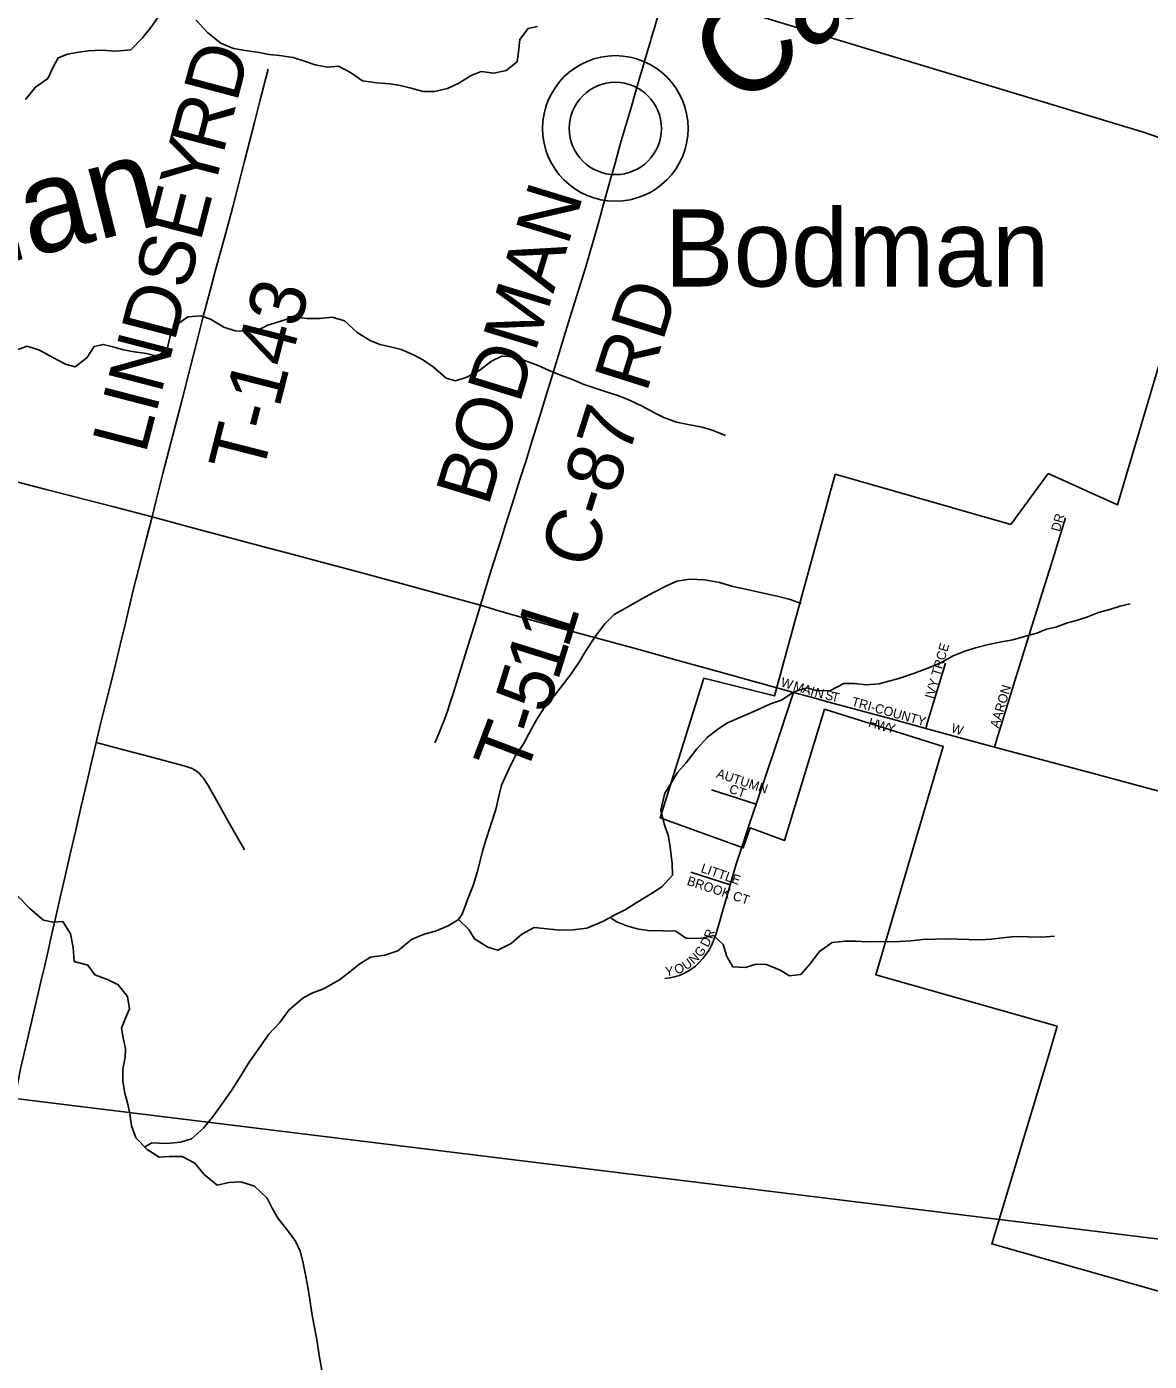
# Model space of a CAD drawing. Extents: x 1451455 to 1749751, y 218250 to 574981.
# Drawn here: x 1548942 to 1555003, y 377133 to 384334 of the extents above; entities that cross this region are included whole.
import ezdxf

# ---------------------------------------------------------------- set-up
doc = ezdxf.new("R2010")
doc.units = 0
for name, color, linetype in [('GM_X_City_Street', 7, 'Continuous'), ('GM_X_City_Street_Text', 7, 'Continuous'), ('GM_X_Corporation', 7, 'Continuous'), ('GM_X_County_Road', 7, 'Continuous'), ('GM_X_County_Road_Text', 7, 'Continuous'), ('GM_X_Minor_River', 7, 'Continuous'), ('GM_X_Minor_River_Text', 7, 'Continuous'), ('GM_X_Township', 7, 'Continuous'), ('GM_X_Township_Road', 7, 'Continuous'), ('GM_X_Township_Road_Text', 7, 'Continuous'), ('GM_X_Unincorporated', 7, 'Continuous'), ('GM_X_Unincorporated_Location', 7, 'Continuous'), ('GM_X_Unincorporated_Text', 7, 'Continuous')]:
    doc.layers.add(name, color=color, linetype=linetype)

msp = doc.modelspace()

# ---------------------------------------------------------------- linework, layer by layer
at = {"layer": 'GM_X_City_Street'}
for points in [[(1554166.7, 380447.5), (1554179.6, 380489.4), (1554284.1, 380828.2), (1554395.8, 381185.5), (1554491.1, 381489.4), (1554551.4, 381683.8)], [(1553796, 380548.4), (1553806.3, 380582.5), (1553902.9, 380900.9)], [(1552880.1, 380139.6), (1552986.7, 380454.4), (1553071.4, 380709.9), (1553082.2, 380742.4)], [(1552998.9, 380765.3), (1553082.2, 380742.4)], [(1553082.2, 380742.4), (1553190.9, 380712.6), (1553273.4, 380690.5)], [(1553273.4, 380690.5), (1553610.1, 380599.5), (1553796, 380548.4)], [(1553796, 380548.4), (1553914.5, 380515.8)], [(1553914.5, 380515.8), (1554166.7, 380447.5)], [(1554166.7, 380447.5), (1554281.6, 380416.4), (1554674.9, 380312), (1555014, 380220.8), (1555340.6, 380133.9), (1555752.3, 380022.3), (1556024.8, 379949.2), (1556345.2, 379864.6), (1556783.2, 379749.6), (1557255.7, 379624.2), (1557327.8, 379605.5)], [(1552638.7, 380217.3), (1552880.1, 380139.6)], [(1552739.5, 379704.3), (1552772.8, 379816.7), (1552867.8, 380103.1), (1552880.1, 380139.6)], [(1552527.5, 379772.3), (1552739.5, 379704.3)], [(1552386.5, 379198.5), (1552414.5, 379202.5), (1552438.8, 379207.6), (1552464.3, 379215.4), (1552489, 379225.6), (1552512.7, 379237.8), (1552532.7, 379250.2), (1552553, 379266.3), (1552570.5, 379282.9), (1552592.8, 379307.5), (1552609.3, 379328.4), (1552624, 379350.6), (1552636.9, 379373.9), (1552647.9, 379398.2), (1552663.5, 379441.8), (1552680.9, 379498.3), (1552739.5, 379704.3)]]:
    msp.add_lwpolyline(points, dxfattribs=at)
at = {"layer": 'GM_X_Corporation'}
msp.add_lwpolyline([(1556769.2, 377025.2), (1554152.6, 377767.2), (1554462.1, 378791.9), (1554505.8, 378941.3), (1553525.6, 379218.4), (1553890.2, 380450.2), (1553249.6, 380651.3), (1553033.4, 379944.2), (1552847.3, 380011.9), (1552809.8, 379903.1), (1552361.5, 380066.1), (1552597.5, 380818.8), (1552979, 380723.5), (1553307.5, 381919.8), (1554254.7, 381648.7), (1554457, 381923), (1554831.3, 381754.3), (1555142.1, 382802.8), (1555148.9, 382906.2), (1555364.8, 383628.4), (1554977.1, 383762.8), (1552378, 384550.2)], dxfattribs=at)
at = {"layer": 'GM_X_County_Road'}
for points in [[(1552330.9, 384328.4), (1552342.3, 384365.7), (1552365.7, 384441.8), (1552384.3, 384502.4), (1552399.3, 384551.5)], [(1552309.7, 384256.7), (1552313.8, 384270.4), (1552323, 384301.8), (1552330.9, 384328.4)], [(1552238.4, 384013.3), (1552251, 384056.3), (1552264.7, 384102.8), (1552279.6, 384153.2), (1552309.7, 384256.7)], [(1551998.4, 383169.2), (1552018, 383238.7), (1552039.9, 383316.5), (1552051.5, 383357.7), (1552090.8, 383498.4), (1552118.7, 383597.8), (1552151.7, 383718.2), (1552202.8, 383891.8), (1552238.4, 384013.3)], [(1551392.5, 381212.5), (1551403.6, 381248.6), (1551452.2, 381406.8), (1551482.7, 381503.4), (1551503.6, 381569.5), (1551527.8, 381646), (1551563.1, 381757.6), (1551605.1, 381890.7), (1551636.2, 381988.8), (1551671.6, 382100.9), (1551712.8, 382232.4), (1551743.7, 382334.6), (1551780.6, 382456.2), (1551836.5, 382639.4), (1551860.7, 382717.5), (1551883.8, 382792.1), (1551958.2, 383033.7), (1551998.4, 383169.2)], [(1546212.7, 382583.5), (1546381.7, 382537.7), (1546591.3, 382481.3), (1546706.3, 382450), (1546833.9, 382415.2), (1547071.3, 382352.8), (1547301.2, 382291.3), (1547585.2, 382216.1), (1547763.1, 382169.9), (1547987.1, 382111.7), (1548395.3, 382006.2), (1548608.3, 381951.1), (1548873.9, 381882.5), (1549046.7, 381837.9), (1549412.2, 381743.5), (1549618.6, 381690.2)], [(1549317, 380471.5), (1549340.9, 380573.5), (1549413.3, 380861.9), (1549446.4, 380998.9), (1549474.8, 381115.5), (1549517.3, 381293.6), (1549588.9, 381573.8), (1549618.6, 381690.2)], [(1549618.6, 381690.2), (1549817.3, 381636.4)], [(1549817.3, 381636.4), (1549945.6, 381601.6), (1550222.8, 381528.8), (1550379.8, 381486.7), (1550493.2, 381456.6), (1550723.9, 381394.3), (1550923.7, 381340.2), (1551187.5, 381269.2), (1551392.5, 381212.5)], [(1551392.5, 381212.5), (1551497, 381181.4), (1551835, 381085), (1552253.3, 380971.4), (1552472, 380911.6), (1552622.1, 380869.9)], [(1552622.1, 380869.9), (1552926.3, 380785.2), (1552998.9, 380765.3)], [(1548873.5, 378545.7), (1548879.2, 378569.3), (1548887.8, 378608.4), (1548897.9, 378654.2), (1548908.6, 378711.8), (1548922.1, 378772.3), (1548936.7, 378833.3), (1548958.7, 378925.8), (1548974.5, 378994.8), (1548988.8, 379056.9), (1549022.5, 379196.3), (1549040.4, 379268.8), (1549057.9, 379348.9), (1549072.7, 379416.2), (1549100.4, 379540), (1549121.8, 379635.1), (1549147.3, 379744.1), (1549180.4, 379885.5), (1549206.4, 379999), (1549236.1, 380128.4), (1549268.1, 380264.2), (1549292.4, 380367), (1549317, 380471.5)]]:
    msp.add_lwpolyline(points, dxfattribs=at)
at = {"layer": 'GM_X_Minor_River'}
for points in [[(1548935.8, 383941.3), (1548988.9, 384008.5), (1549055.6, 384055.5), (1549082.5, 384113.1), (1549111.3, 384166.6), (1549161.6, 384185.9), (1549223.7, 384196.9), (1549275.8, 384204), (1549347.7, 384206.9), (1549423.5, 384201.7), (1549503.6, 384210.4), (1549566.5, 384273.5), (1549611.4, 384330.8), (1549652.3, 384386.2)], [(1549855.8, 384370.9), (1549920.6, 384301.9), (1549989.5, 384244.8), (1550059, 384217.6), (1550120.7, 384206.7), (1550196.5, 384195.5), (1550250.2, 384184.6), (1550306.1, 384179.7), (1550379.8, 384168.6), (1550447.4, 384147.5), (1550499, 384128.7), (1550564.7, 384115.6), (1550624.7, 384120.7), (1550690.1, 384087.6), (1550755.2, 384042.6), (1550833, 384031.4), (1550902.8, 384026.2), (1550958.6, 384017.4), (1551010.3, 384004.5), (1551081.9, 383985.4), (1551143.8, 383984.4), (1551214, 384001.3), (1551274.4, 384030.4), (1551341, 384071.4), (1551395.3, 384092.5), (1551463.1, 384083.5), (1551531.2, 384098.4), (1551590, 384145.5), (1551596.8, 384199.4), (1551603.9, 384265.3), (1551648.8, 384324.6), (1551699, 384335.8)], [(1548879.5, 382587.6), (1548943.8, 382610.6), (1549011.4, 382589.5), (1549082.6, 382550.3), (1549151.9, 382513.2), (1549203.6, 382498.4), (1549266.4, 382547.4), (1549305.3, 382608.8), (1549355.4, 382620.1), (1549413.1, 382605.1), (1549464.8, 382590.3), (1549522.6, 382579.4), (1549588.3, 382570.3), (1549646, 382557.4), (1549700.6, 382594.6), (1549715.7, 382664.4), (1549756.8, 382729.8), (1549811.3, 382768.9), (1549881.3, 382773.8), (1549935, 382757), (1550006.2, 382713.8), (1550067.8, 382692.8), (1550123.7, 382691.9), (1550175.6, 382689.1), (1550244, 382724), (1550314.3, 382744.9), (1550386.6, 382769.8), (1550454.4, 382760.7), (1550524.3, 382759.6), (1550590.3, 382766.6), (1550657.9, 382747.5), (1550726.8, 382684.4), (1550796, 382641.3), (1550847.6, 382620.5), (1550905.3, 382607.5), (1550963, 382592.6), (1551030.4, 382563.5), (1551083.9, 382534.7), (1551137.2, 382499.8), (1551206.1, 382438.7), (1551257.8, 382423.9), (1551318.1, 382443), (1551388.6, 382481.9), (1551451.4, 382528.9), (1551507.7, 382556), (1551577.6, 382552.9), (1551649.1, 382525.8), (1551702.7, 382506.9), (1551762.2, 382480), (1551823.7, 382455), (1551889.2, 382430), (1551946.7, 382405.1), (1552000.4, 382388.2), (1552065.9, 382365.2), (1552133.5, 382344.1), (1552193, 382321.2), (1552268.4, 382286), (1552323.8, 382255.1), (1552381.3, 382226.2), (1552450.8, 382201.1), (1552522.4, 382185.9), (1552588.1, 382172.9), (1552647.8, 382156), (1552715.3, 382128.9)], [(1551273.7, 379518), (1551292.1, 379545.7), (1551323.4, 379629.2), (1551352.6, 379700.8), (1551373.7, 379770.5), (1551390.8, 379834.3), (1551403.6, 379886.1), (1551422.6, 379949.9), (1551445.8, 380023.5), (1551475.2, 380111.1), (1551490.4, 380183), (1551505.4, 380242.8), (1551546.8, 380332.2), (1551579.9, 380397.7), (1551624.9, 380465), (1551664.1, 380538.4), (1551695, 380594), (1551736, 380659.4), (1551791.1, 380726.5), (1551833.9, 380781.9), (1551880.9, 380843.2), (1551925.9, 380908.5), (1551960.8, 380966), (1552012.1, 381045.3), (1552063.2, 381112.5), (1552113.9, 381163.7), (1552178.5, 381198.8), (1552251, 381239.6), (1552321.7, 381280.6), (1552396.2, 381317.4), (1552452.5, 381342.6), (1552520.6, 381353.5), (1552602.5, 381350.2), (1552682.2, 381335), (1552753.7, 381313.8), (1552823.4, 381298.7), (1552887.1, 381285.7), (1552942.8, 381272.9), (1552994.6, 381262), (1553064.2, 381243), (1553123.8, 381222)], [(1549578.5, 378289.1), (1549617.8, 378311.5), (1549695.7, 378308.2), (1549771.7, 378315), (1549831.9, 378334.1), (1549896.8, 378391.1), (1549949.8, 378458.3), (1550005, 378533.4), (1550047.9, 378594.8), (1550097.2, 378674.1), (1550142.3, 378747.4), (1550191.4, 378816.6), (1550248.7, 378897.8), (1550307.7, 378960.9), (1550356.7, 379028.2), (1550433.7, 379095), (1550486.1, 379122.2), (1550544.4, 379143.3), (1550631.1, 379191.9), (1550687.7, 379237), (1550740.4, 379278.2), (1550798.9, 379313.3), (1550874.9, 379324.1), (1550945.3, 379349), (1551020.2, 379409.9), (1551088.6, 379438.8), (1551148.8, 379453.9), (1551221.2, 379484.8), (1551273.7, 379518), (1551328.7, 379463.1), (1551359.8, 379412.5), (1551431, 379367.4), (1551484.7, 379352.5), (1551557.2, 379387.4), (1551615.9, 379438.5), (1551682.4, 379473.5), (1551734.3, 379468.7), (1551820, 379459.3), (1551892, 379462.2), (1551966, 379471), (1552056.6, 379507.6), (1552121.1, 379544.6), (1552173.4, 379569.8), (1552232, 379606.9), (1552310.7, 379653.7), (1552371.3, 379692.8), (1552428.2, 379756), (1552427.3, 379820), (1552416.8, 379908.2), (1552407.7, 379964.4), (1552382.9, 380032.8), (1552366.1, 380107.2), (1552387.6, 380198.9), (1552422.6, 380256.4), (1552455.4, 380309.9), (1552500.2, 380361.2), (1552559.4, 380438.3), (1552616.4, 380499.5), (1552671, 380542.7), (1552721.5, 380575.9), (1552796, 380608.8), (1552854.3, 380633.8), (1552906.7, 380657), (1552957, 380680.3), (1553017.3, 380701.4), (1553084, 380746.3), (1553154.2, 380767.3), (1553205.9, 380752.5), (1553277.8, 380751.3), (1553354.4, 380790.2), (1553412.4, 380791.3), (1553472.2, 380784.3), (1553544.2, 380789.2), (1553596.4, 380802.4), (1553656.6, 380819.5), (1553734.9, 380846.3), (1553815.4, 380877.1), (1553875.7, 380902.2), (1553944.3, 380939.1), (1554006.6, 380964.2), (1554064.9, 380983.3), (1554135.1, 381000.2), (1554205.3, 381015.2), (1554265.4, 381026.2), (1554333.7, 381045.2), (1554395.9, 381062.3), (1554448.2, 381083.5), (1554498.3, 381094.7), (1554560.7, 381117.8), (1554614.9, 381133), (1554665.1, 381148.2), (1554729.5, 381173.2), (1554795.7, 381192.2), (1554845.9, 381207.5), (1554900.1, 381220.6)], [(1548892.8, 379645.8), (1548959.6, 379574.6), (1549032.5, 379513.5), (1549084.2, 379502.6), (1549136.2, 379505.8), (1549179, 379439.1), (1549191.8, 379366.8), (1549198.6, 379290.7), (1549272.1, 379271.5), (1549309.2, 379218.9), (1549380.7, 379191.7), (1549436.2, 379164.8), (1549485.1, 379102), (1549496, 379035.8), (1549475.1, 378984.1), (1549454.3, 378930.4), (1549463.4, 378878.2), (1549474.4, 378822), (1549473.6, 378772), (1549460.6, 378710.2), (1549461.5, 378644.1), (1549472.4, 378577.9), (1549485.6, 378527.7), (1549498.6, 378471.4), (1549507.5, 378403.3), (1549530.4, 378338.9), (1549591.3, 378275.9), (1549656.5, 378234.8), (1549710.5, 378237.9), (1549780.4, 378238.8), (1549849.7, 378201.7), (1549898.7, 378142.9), (1549969.6, 378083.7), (1550033.8, 378098.7), (1550097.7, 378101.7), (1550171.2, 378078.5), (1550240.1, 378013.4), (1550269.1, 377956.9), (1550300.2, 377904.4), (1550351, 377837.5), (1550392.1, 377784.8), (1550419.1, 377728.4), (1550432.2, 377672.1), (1550448.8, 377591.8), (1550459.9, 377533.6), (1550470.7, 377467.4), (1550481.5, 377393.2), (1550492.5, 377333), (1550509.1, 377250.7), (1550521.7, 377164.4), (1550534.4, 377086.2)], [(1552092.3, 379528.1), (1552128.4, 379504.5), (1552182, 379483.6), (1552237.7, 379466.8), (1552295.4, 379457.9), (1552379.3, 379456.5), (1552447.2, 379453.5), (1552504.5, 379414.5), (1552584.4, 379417.3), (1552650.6, 379430.3), (1552701.7, 379381.5), (1552722.6, 379317.1), (1552753.7, 379262.6), (1552823.5, 379257.5), (1552879.8, 379276.6), (1552935.7, 379273.7), (1553009.1, 379244.6), (1553060.5, 379213.7), (1553120.6, 379220.8), (1553169.5, 379276.1), (1553222.6, 379345.3), (1553291.3, 379392.3), (1553361.3, 379401.2), (1553417.3, 379400.3), (1553479.1, 379397.4), (1553537.1, 379398.5), (1553591, 379397.6), (1553655, 379398.6), (1553715, 379401.7), (1553781, 379408.7), (1553849, 379411.6), (1553909, 379412.7), (1553968.9, 379411.8), (1554028.8, 379408.9), (1554088.7, 379408), (1554150.7, 379411), (1554210.8, 379418.1), (1554278.8, 379425), (1554422.7, 379422.8), (1554490.7, 379427.8)]]:
    msp.add_lwpolyline(points, dxfattribs=at)
at = {"layer": 'GM_X_Township'}
for points in [[(1560610.7, 396563.8), (1560083.8, 391183.3), (1560020.7, 390538.7), (1559582.3, 385863.6), (1559460, 384557.6), (1559442.3, 384369.1), (1559324.4, 383579.2), (1559200.4, 380762.2), (1558887.7, 378455.9), (1558782.7, 377336.1), (1558546.6, 377365), (1556931.9, 377563.1), (1548864.9, 378552.6), (1543530.3, 379207), (1540005.4, 379639.4), (1537304.8, 379989.6), (1537139.1, 380008.6), (1537157.3, 380191.1), (1537668.2, 384165.1), (1538304.6, 389185.1), (1538423.2, 390125.7), (1538437.6, 390209.5), (1538810.1, 393176.3), (1539082.9, 395731.5)], [(1564834.8, 376599), (1558782.7, 377336.1), (1558546.6, 377365), (1556931.9, 377563.1), (1548864.9, 378552.6), (1543530.3, 379207), (1540005.4, 379639.4), (1537304.8, 379989.6), (1537139.1, 380008.6), (1536205.4, 372784.7), (1535397.4, 366215.7), (1534972, 363185.5), (1534842.5, 361982.9), (1536828.8, 361723.6), (1542981.2, 360926.3), (1547068.8, 360384.5), (1549821.1, 359954.5), (1552783.2, 359472.3), (1557653, 358922.7), (1558521.9, 358823.9), (1560898.8, 358553.6)]]:
    msp.add_lwpolyline(points, dxfattribs=at)
at = {"layer": 'GM_X_Township_Road'}
for points in [[(1549618.6, 381690.2), (1549640.7, 381780.3), (1549677.5, 381923.5), (1549741.5, 382172.3), (1549781.1, 382322.5), (1549816, 382458.3), (1549866.8, 382663.1), (1549893.2, 382763.8), (1549932.3, 382911.4), (1549958.3, 383007.9), (1549986.6, 383112.9), (1550009.4, 383196), (1550055.1, 383363), (1550117.6, 383609.4), (1550170.9, 383818.2), (1550200.5, 383932.2), (1550245.6, 384105.8)], [(1551144.7, 380470.4), (1551153.6, 380491.1), (1551174.5, 380539.3), (1551197.5, 380597.1), (1551215.3, 380646.5), (1551228.6, 380688.6), (1551239.9, 380724.7), (1551316.2, 380968.2), (1551366.4, 381128.4), (1551392.5, 381212.5)], [(1549317, 380471.5), (1549478.3, 380429.8), (1549602.4, 380397), (1549797.4, 380344.7), (1549814.2, 380339.4), (1549824, 380335.9), (1549835.5, 380331.4), (1549847.9, 380324.3), (1549859.6, 380316.4), (1549872.4, 380306.3), (1549888.1, 380289.6), (1549895, 380280.8), (1549902.1, 380271.3), (1549921.5, 380240.8), (1549968.4, 380157.7), (1550013.6, 380077.1), (1550062.8, 379990), (1550108.1, 379909.9), (1550117.3, 379893.6)]]:
    msp.add_lwpolyline(points, dxfattribs=at)
at = {"layer": 'GM_X_Unincorporated'}
for radius in [392.8, 249]:
    msp.add_circle((1552120, 383785.3), radius, dxfattribs=at)
at = {"layer": 'GM_X_Unincorporated_Location'}
msp.add_line((1552120, 383785.3), (1552120, 383785.3), dxfattribs=at)

# ---------------------------------------------------------------- texts
at = {"layer": 'GM_X_City_Street_Text'}
for s, rotation, p in [('DR', 74.47964, (1554519.7, 381606.5)), ('IVY TRCE', 73.81115, (1553837.7, 380704.6)), ('W', 342.83052, (1553009.1, 380777)), ('M', 342.81912, (1553076.3, 380756.2)), ('A', 342.82563, (1553126.8, 380740.6)), ('I', 343.61843, (1553169.6, 380727.4)), ('N', 345.69681, (1553192.6, 380720.7)), ('S', 346.43094, (1553248.7, 380706.6)), ('T', 346.4294, (1553283, 380698.3)), ('TRI-COUNTY', 344.33275, (1553391.7, 380671.5)), ('AARON', 73.41302, (1554189.7, 380546.3)), ('H', 343.7634, (1553482.3, 380558.9)), ('W', 344.19321, (1553525, 380546.5)), ('Y', 346.09773, (1553581.7, 380530.5)), ('W', 341.55959, (1553928.9, 380530.5)), ('AUTUMN', 341.86063, (1552661.9, 380284.8)), ('CT', 340.55862, (1552730, 380202.2)), ('LITTLE', 341.1755, (1552578.1, 379773.7)), ('BROOK CT', 341.82233, (1552502.8, 379705.2)), ('D', 62.26905, (1552619.7, 379363.6)), ('R', 69.65924, (1552643, 379409)), ('G', 53.32889, (1552582.1, 379309.8)), ('O', 22.37755, (1552450.4, 379219.6)), ('U', 35.02068, (1552501.7, 379242.1)), ('N', 43.48639, (1552543.9, 379272.5)), ('Y', 6.13141, (1552391.7, 379211.1))]:
    msp.add_text(s, height=50, rotation=rotation, dxfattribs=at).set_placement(p)
at = {"layer": 'GM_X_County_Road_Text'}
for s, rotation, p in [('BODMAN', 72.99628, (1551432.8, 381740.4)), ('RD', 72.49829, (1552287.7, 382353.9)), ('C-87', 72.30853, (1551993.8, 381397.5))]:
    msp.add_text(s, height=300, rotation=rotation, dxfattribs=at).set_placement(p)
at = {"layer": 'GM_X_Minor_River_Text'}
for s, height, rotation, p in [('Camp', 500.24, 38.98904, (1552792.1, 383883.4)), ('Indian', 500.08, 14.07099, (1547917.3, 382828.9))]:
    msp.add_text(s, height=height, rotation=rotation, dxfattribs=at).set_placement(p)
at = {"layer": 'GM_X_Township_Road_Text'}
for s, rotation, p in [('RD', 75.1311, (1550001.3, 383639.7)), ('LINDSEY', 75.46568, (1549582.8, 382023.6)), ('T-143', 75.696, (1550211.4, 381904.1)), ('1', 72.62775, (1551863.4, 380973.5)), ('1', 72.60117, (1551808.1, 380797.1)), ('5', 72.48261, (1551752.3, 380620.2)), ('-', 72.27108, (1551714.4, 380501.7)), ('T', 69.28494, (1551629.4, 380275.7))]:
    msp.add_text(s, height=300, rotation=rotation, dxfattribs=at).set_placement(p)
at = {"layer": 'GM_X_Unincorporated_Text'}
msp.add_text('Bodman', height=417, rotation=0.00001, dxfattribs=at).set_placement((1552385.9, 382932.6))

doc.saveas('drawing.dxf')
